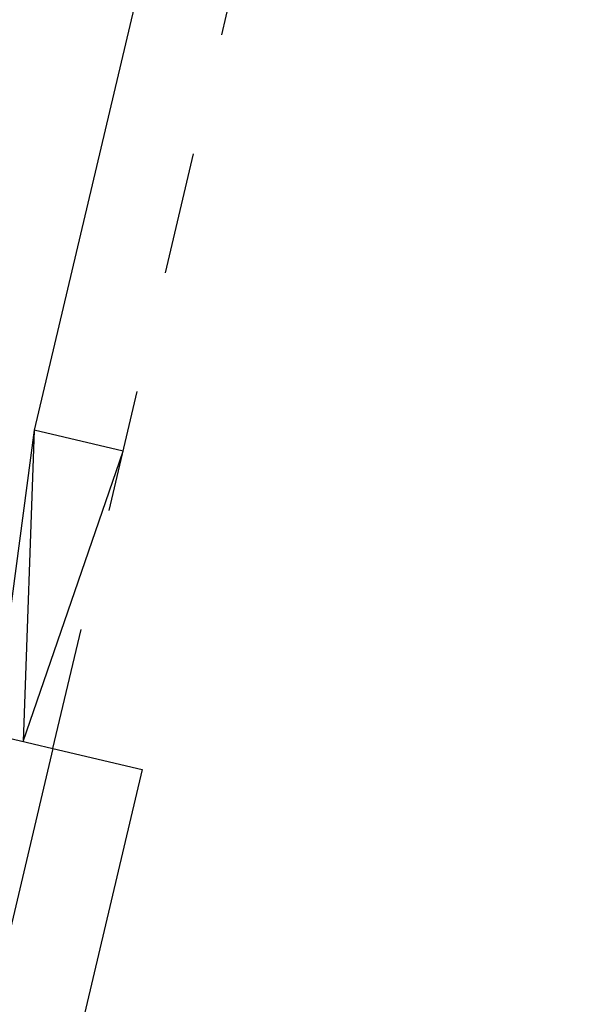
# Model space of a CAD drawing. Header units: metres. Extents: x 116958 to 118326, y 475500 to 477904.
# Tile 959 of 1001: x 117675.07 to 117676.95, y 477114.36 to 477117.59. Entities that reach past the tile are written whole.
import ezdxf

# ---------------------------------------------------------------- set-up
doc = ezdxf.new("R2010")
doc.units = ezdxf.units.M
doc.header["$LTSCALE"] = 0.2
doc.linetypes.add('VH-BUSHALTEBAND', pattern=[4, 2, -2])
doc.linetypes.add('VH-TROTTOIRBAND_180-200', pattern=[20, 10, -2, 2, -2, 2, -2])
for name, color, linetype in [('N-WE-VH-GOOT_TEGEL-300', 251, 'Continuous'), ('N-WE-VH-KANTOPSLUITING_ACHTERKANTBAND-G', 251, 'Continuous'), ('N-WE-VH-KANTOPSLUITING_BUSHALTEBAND-G', 251, 'VH-BUSHALTEBAND'), ('N-WE-VH-KANTOPSLUITING_TROTTOIRBAND_180 200-G', 251, 'VH-TROTTOIRBAND_180-200')]:
    doc.layers.add(name, color=color, linetype=linetype)

msp = doc.modelspace()

# ---------------------------------------------------------------- linework, layer by layer
at = {"layer": 'N-WE-VH-GOOT_TEGEL-300', "flags": 128}
msp.add_lwpolyline([(117675.182, 477115.2007), (117675.4739, 477115.1317), (117674.7251, 477111.9659, 0.047532), (117674.2138, 477108.264), (117673.5111, 477091.6504), (117673.2113, 477091.6631)], format="xyb", dxfattribs=at)
at = {"layer": 'N-WE-VH-KANTOPSLUITING_ACHTERKANTBAND-G', "flags": 128}
msp.add_lwpolyline([(117681.4794, 477141.8257), (117681.2848, 477141.8717), (117680.9573, 477140.9216), (117675.1202, 477116.2429), (117674.9873, 477115.2468)], dxfattribs=at)
msp.add_lwpolyline([(117675.4122, 477116.1739), (117675.1202, 477116.2429), (117675.0847, 477115.2237)], close=True, dxfattribs=at)
msp.add_lwpolyline([(117673.2113, 477091.6631), (117673.0115, 477091.6716), (117673.7142, 477108.2851, -0.047532), (117674.2386, 477112.081), (117674.9873, 477115.2468), (117675.182, 477115.2007)], format="xyb", dxfattribs=at)
at = {"layer": 'N-WE-VH-KANTOPSLUITING_BUSHALTEBAND-G', "flags": 128}
msp.add_lwpolyline([(117675.182, 477115.2007), (117681.4794, 477141.8257)], dxfattribs=at)
at = {"layer": 'N-WE-VH-KANTOPSLUITING_TROTTOIRBAND_180 200-G', "flags": 128}
msp.add_lwpolyline([(117675.182, 477115.2007), (117674.4332, 477112.0349, 0.047532), (117673.9141, 477108.2767), (117673.2113, 477091.6631)], format="xyb", dxfattribs=at)

doc.saveas('drawing.dxf')
